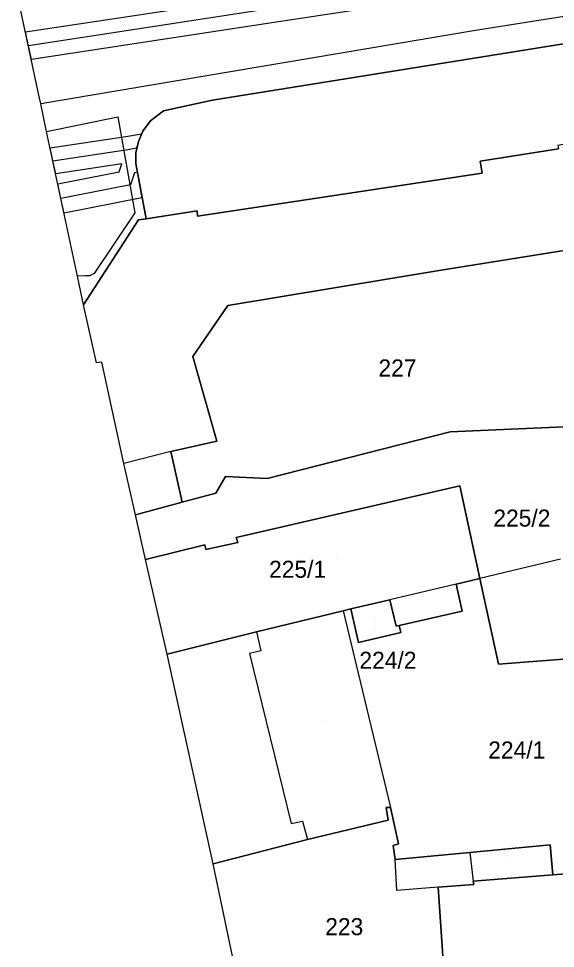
# Model space of a CAD drawing. Extents: x -263423 to -261326, y -1240067 to -1237864.
# Drawn here: x -263351.9 to -263289, y -1239832.2 to -1239723.2 of the extents above; entities that cross this region are included whole.
import ezdxf

# ---------------------------------------------------------------- set-up
doc = ezdxf.new("R2010")
doc.units = 0
for name, color, linetype in [('body_kn', 7, 'Continuous'), ('katuz_linie', 7, 'Continuous'), ('kladpar_druhypozemkov', 7, 'Continuous'), ('kladpar_hranice', 7, 'Continuous'), ('kladpar_parcelnecisla', 7, 'Continuous'), ('kladpar_plochy', 7, 'Continuous'), ('kladpar_sipky', 7, 'Continuous'), ('linie', 7, 'Continuous'), ('tarchy_linie', 7, 'Continuous'), ('zappar_hrandruhpozemk', 7, 'Continuous'), ('znacky', 7, 'Continuous'), ('zuob_linie', 7, 'Continuous'), ('zuob_plochy', 7, 'Continuous')]:
    doc.layers.add(name, color=color, linetype=linetype)

msp = doc.modelspace()

# ---------------------------------------------------------------- linework, layer by layer
at = {"layer": 'body_kn'}
for p, q in [((-263321.97, -1239723.64), (-263321.97, -1239723.64)), ((-263351.13, -1239724.74), (-263351.13, -1239724.74)), ((-263298.33, -1239724.57), (-263298.33, -1239724.57)), ((-263350.78, -1239726.36), (-263350.78, -1239726.36)), ((-263350.44, -1239727.98), (-263350.44, -1239727.98)), ((-263349.43, -1239732.71), (-263349.43, -1239732.71)), ((-263349.42, -1239732.78), (-263349.42, -1239732.78)), ((-263349.33, -1239733.18), (-263349.33, -1239733.18)), ((-263329.18, -1239732.73), (-263329.18, -1239732.73)), ((-263334.96, -1239734), (-263334.96, -1239734)), ((-263340.3, -1239734.7), (-263340.3, -1239734.7)), ((-263336.48, -1239735.15), (-263336.48, -1239735.15)), ((-263348.65, -1239736.39), (-263348.65, -1239736.39)), ((-263348.65, -1239736.39), (-263348.65, -1239736.39)), ((-263337.37, -1239736.35), (-263337.37, -1239736.35)), ((-263339.37, -1239736.98), (-263339.37, -1239736.98)), ((-263337.88, -1239737.56), (-263337.88, -1239737.56)), ((-263337.52, -1239736.66), (-263337.52, -1239736.66)), ((-263348.24, -1239738.33), (-263348.24, -1239738.33)), ((-263348.24, -1239738.33), (-263348.24, -1239738.33)), ((-263339.12, -1239738.52), (-263339.12, -1239738.52)), ((-263338.09, -1239738.34), (-263338.09, -1239738.34)), ((-263338.2, -1239738.9), (-263338.2, -1239738.9)), ((-263347.91, -1239739.86), (-263347.91, -1239739.86)), ((-263347.91, -1239739.86), (-263347.91, -1239739.86)), ((-263339.82, -1239740.18), (-263339.82, -1239740.18)), ((-263338.19, -1239740.17), (-263338.19, -1239740.17)), ((-263297.81, -1239739.89), (-263297.81, -1239739.89)), ((-263347.59, -1239741.38), (-263347.59, -1239741.38)), ((-263340.14, -1239741.14), (-263340.14, -1239741.14)), ((-263338.33, -1239741.26), (-263338.33, -1239741.26)), ((-263338.03, -1239741.2), (-263338.03, -1239741.2)), ((-263338.03, -1239741.2), (-263338.03, -1239741.2)), ((-263297.55, -1239741.29), (-263297.55, -1239741.29)), ((-263347.36, -1239742.44), (-263347.36, -1239742.44)), ((-263347.34, -1239742.55), (-263347.34, -1239742.55)), ((-263338.81, -1239742.66), (-263338.81, -1239742.66)), ((-263346.97, -1239744.27), (-263346.97, -1239744.27)), ((-263337.47, -1239744.18), (-263337.47, -1239744.18)), ((-263346.61, -1239745.97), (-263346.61, -1239745.97)), ((-263338.32, -1239745.95), (-263338.32, -1239745.95)), ((-263331.01, -1239745.69), (-263331.01, -1239745.69)), ((-263337.87, -1239746.78), (-263337.87, -1239746.78)), ((-263336.98, -1239746.65), (-263336.98, -1239746.65)), ((-263330.95, -1239746.33), (-263330.95, -1239746.33)), ((-263302.37, -1239752.66), (-263302.37, -1239752.66)), ((-263345.04, -1239753.37), (-263345.04, -1239753.37)), ((-263344.09, -1239753.33), (-263344.09, -1239753.33)), ((-263343.58, -1239753.33), (-263343.58, -1239753.33)), ((-263343.07, -1239753.07), (-263343.07, -1239753.07)), ((-263344.32, -1239756.73), (-263344.32, -1239756.73)), ((-263327.38, -1239756.81), (-263327.38, -1239756.81)), ((-263342.81, -1239763.52), (-263342.81, -1239763.52)), ((-263342.17, -1239763.44), (-263342.17, -1239763.44)), ((-263331.5, -1239762.79), (-263331.5, -1239762.79)), ((-263301.33, -1239771.61), (-263301.33, -1239771.61)), ((-263328.7, -1239772.71), (-263328.7, -1239772.71)), ((-263334.1, -1239773.92), (-263334.1, -1239773.92)), ((-263334.1, -1239773.92), (-263334.1, -1239773.92)), ((-263339.59, -1239775.32), (-263339.59, -1239775.32)), ((-263327.68, -1239776.84), (-263327.68, -1239776.84)), ((-263322.79, -1239777.09), (-263322.79, -1239777.09)), ((-263328.82, -1239778.81), (-263328.82, -1239778.81)), ((-263300.18, -1239777.96), (-263300.18, -1239777.96)), ((-263300.18, -1239777.96), (-263300.18, -1239777.96)), ((-263332.76, -1239779.86), (-263332.76, -1239779.86)), ((-263338.22, -1239781.36), (-263338.22, -1239781.36)), ((-263326.4, -1239784.02), (-263326.4, -1239784.02)), ((-263330.09, -1239784.85), (-263330.09, -1239784.85)), ((-263329.96, -1239785.42), (-263329.96, -1239785.42)), ((-263326.21, -1239784.59), (-263326.21, -1239784.59)), ((-263337.06, -1239786.57), (-263337.06, -1239786.57)), ((-263300.62, -1239789.49), (-263300.62, -1239789.49)), ((-263300.62, -1239789.49), (-263300.62, -1239789.49)), ((-263297.82, -1239788.83), (-263297.82, -1239788.83)), ((-263297.82, -1239788.83), (-263297.82, -1239788.83)), ((-263308.38, -1239791.3), (-263308.38, -1239791.3)), ((-263313.88, -1239792.59), (-263313.88, -1239792.59)), ((-263313.88, -1239792.59), (-263313.88, -1239792.59)), ((-263312.98, -1239792.38), (-263312.98, -1239792.38)), ((-263312.98, -1239792.38), (-263312.98, -1239792.38)), ((-263299.91, -1239792.65), (-263299.91, -1239792.65)), ((-263324.04, -1239795.08), (-263324.04, -1239795.08)), ((-263324.04, -1239795.08), (-263324.04, -1239795.08)), ((-263307.65, -1239794.39), (-263307.65, -1239794.39)), ((-263307.3, -1239794.32), (-263307.3, -1239794.32)), ((-263307.1, -1239795.13), (-263307.1, -1239795.13)), ((-263312.05, -1239796.33), (-263312.05, -1239796.33)), ((-263323.53, -1239797.3), (-263323.53, -1239797.3)), ((-263334.53, -1239797.69), (-263334.53, -1239797.69)), ((-263324.87, -1239797.62), (-263324.87, -1239797.62)), ((-263295.65, -1239798.87), (-263295.65, -1239798.87)), ((-263308.84, -1239815.67), (-263308.84, -1239815.67)), ((-263308.33, -1239815.67), (-263308.33, -1239815.67)), ((-263308.59, -1239817.13), (-263308.59, -1239817.13)), ((-263308.59, -1239817.13), (-263308.59, -1239817.13)), ((-263319.95, -1239817.52), (-263319.95, -1239817.52)), ((-263318.62, -1239817.27), (-263318.62, -1239817.27)), ((-263318.05, -1239819.43), (-263318.05, -1239819.43)), ((-263308.01, -1239820.12), (-263308.01, -1239820.12)), ((-263307.38, -1239819.93), (-263307.38, -1239819.93)), ((-263289.59, -1239820.04), (-263289.59, -1239820.04)), ((-263298.99, -1239820.94), (-263298.99, -1239820.94)), ((-263298.99, -1239820.94), (-263298.99, -1239820.94)), ((-263329.12, -1239822.25), (-263329.12, -1239822.25)), ((-263307.76, -1239821.77), (-263307.76, -1239821.77)), ((-263289.27, -1239823.54), (-263289.27, -1239823.54)), ((-263298.61, -1239824.31), (-263298.61, -1239824.31)), ((-263298.54, -1239824.69), (-263298.54, -1239824.69)), ((-263307.58, -1239825.39), (-263307.58, -1239825.39)), ((-263302.73, -1239825.01), (-263302.73, -1239825.01)), ((-263302.73, -1239825.01), (-263302.73, -1239825.01))]:
    msp.add_line(p, q, dxfattribs=at)
at = {"layer": 'katuz_linie'}
msp.add_lwpolyline([(-263326.67, -1239834.01), (-263329.12, -1239822.25), (-263334.53, -1239797.69), (-263337.06, -1239786.57), (-263338.22, -1239781.36), (-263339.59, -1239775.32), (-263342.17, -1239763.44), (-263342.81, -1239763.52), (-263344.32, -1239756.73), (-263345.04, -1239753.37), (-263347.36, -1239742.44), (-263348.65, -1239736.39), (-263349.33, -1239733.18), (-263349.42, -1239732.78), (-263349.43, -1239732.71), (-263351.94, -1239720.93)], dxfattribs=at)
at = {"layer": 'kladpar_druhypozemkov'}
for p, q in [((-263307.3, -1239762.53), (-263307.3, -1239762.53)), ((-263291.91, -1239780.06), (-263291.91, -1239780.06)), ((-263318.7, -1239786.33), (-263318.7, -1239786.33)), ((-263310.09, -1239793.44), (-263310.09, -1239793.44)), ((-263316.3, -1239805.61), (-263316.3, -1239805.61)), ((-263293.38, -1239807.65), (-263293.38, -1239807.65)), ((-263294.8, -1239822.11), (-263294.8, -1239822.11)), ((-263313.4, -1239827.93), (-263313.4, -1239827.93))]:
    msp.add_line(p, q, dxfattribs=at)
at = {"layer": 'kladpar_hranice'}
for points in [[(-263239.86, -1239718.63), (-263283.16, -1239725.32), (-263287.03, -1239725.96), (-263329.18, -1239732.73), (-263334.96, -1239734), (-263336.48, -1239735.15), (-263337.37, -1239736.35), (-263337.88, -1239737.56), (-263338.2, -1239738.9), (-263338.19, -1239740.17), (-263336.98, -1239746.65), (-263337.87, -1239746.78), (-263344.32, -1239756.73), (-263345.04, -1239753.37), (-263347.36, -1239742.44), (-263348.65, -1239736.39), (-263349.33, -1239733.18), (-263349.42, -1239732.78), (-263349.43, -1239732.71), (-263351.94, -1239720.93)], [(-263229.18, -1239729.68), (-263235.21, -1239730.63), (-263235.15, -1239731.14), (-263268.35, -1239736.31), (-263268.73, -1239735.29), (-263277.56, -1239736.63), (-263277.68, -1239736.25), (-263281.37, -1239736.83), (-263285.24, -1239737.4), (-263288.67, -1239738.04), (-263288.6, -1239738.42), (-263297.81, -1239739.89), (-263297.55, -1239741.29), (-263330.95, -1239746.33), (-263331.01, -1239745.69), (-263336.98, -1239746.65), (-263338.19, -1239740.17), (-263338.2, -1239738.9), (-263337.88, -1239737.56), (-263337.37, -1239736.35), (-263336.48, -1239735.15), (-263334.96, -1239734), (-263329.18, -1239732.73), (-263287.03, -1239725.96)], [(-263286.75, -1239750.18), (-263302.37, -1239752.66), (-263327.38, -1239756.81), (-263331.5, -1239762.79), (-263328.7, -1239772.71), (-263334.1, -1239773.92), (-263332.76, -1239779.86), (-263338.22, -1239781.36), (-263339.59, -1239775.32), (-263342.17, -1239763.44), (-263342.81, -1239763.52), (-263344.32, -1239756.73), (-263337.87, -1239746.78), (-263336.98, -1239746.65), (-263331.01, -1239745.69), (-263330.95, -1239746.33), (-263297.55, -1239741.29), (-263297.81, -1239739.89), (-263288.6, -1239738.42)], [(-263286.75, -1239750.18), (-263285.73, -1239756.66), (-263284.57, -1239764.92), (-263283.74, -1239770.39), (-263287.93, -1239771.03), (-263301.33, -1239771.61), (-263322.79, -1239777.09), (-263327.68, -1239776.84), (-263328.82, -1239778.81), (-263332.76, -1239779.86), (-263334.1, -1239773.92), (-263328.7, -1239772.71), (-263331.5, -1239762.79), (-263327.38, -1239756.81), (-263302.37, -1239752.66), (-263286.75, -1239750.18)], [(-263287.93, -1239771.03), (-263286.14, -1239782.21), (-263281.44, -1239781.51), (-263280.74, -1239787.8), (-263279.84, -1239797.66), (-263295.65, -1239798.87), (-263297.82, -1239788.83), (-263300.18, -1239777.96), (-263326.4, -1239784.02), (-263326.21, -1239784.59), (-263329.96, -1239785.42), (-263330.09, -1239784.85), (-263337.06, -1239786.57), (-263338.22, -1239781.36), (-263332.76, -1239779.86), (-263328.82, -1239778.81), (-263327.68, -1239776.84), (-263322.79, -1239777.09), (-263301.33, -1239771.61), (-263287.93, -1239771.03)], [(-263300.18, -1239777.96), (-263297.82, -1239788.83), (-263300.62, -1239789.49), (-263299.91, -1239792.65), (-263307.3, -1239794.32), (-263307.65, -1239794.39), (-263308.38, -1239791.3), (-263312.98, -1239792.38), (-263313.88, -1239792.59), (-263324.04, -1239795.08), (-263334.53, -1239797.69), (-263337.06, -1239786.57), (-263330.09, -1239784.85), (-263329.96, -1239785.42), (-263326.21, -1239784.59), (-263326.4, -1239784.02), (-263300.18, -1239777.96)], [(-263279.49, -1239822.83), (-263289.27, -1239823.54), (-263289.59, -1239820.04), (-263298.99, -1239820.94), (-263307.76, -1239821.77), (-263308.01, -1239820.12), (-263307.38, -1239819.93), (-263308.33, -1239815.67), (-263308.84, -1239815.67), (-263308.59, -1239817.13), (-263318.05, -1239819.43), (-263329.12, -1239822.25), (-263334.53, -1239797.69), (-263324.04, -1239795.08), (-263313.88, -1239792.59), (-263312.98, -1239792.38), (-263312.05, -1239796.33), (-263307.1, -1239795.13), (-263307.3, -1239794.32), (-263299.91, -1239792.65), (-263300.62, -1239789.49), (-263297.82, -1239788.83)], [(-263297.82, -1239788.83), (-263295.65, -1239798.87), (-263279.84, -1239797.66)], [(-263312.98, -1239792.38), (-263308.38, -1239791.3), (-263307.65, -1239794.39), (-263307.3, -1239794.32), (-263307.1, -1239795.13), (-263312.05, -1239796.33), (-263312.98, -1239792.38)], [(-263302.03, -1239835.38), (-263302.73, -1239825.01), (-263298.54, -1239824.69), (-263298.61, -1239824.31), (-263289.27, -1239823.54), (-263279.49, -1239822.83), (-263279.49, -1239823.28), (-263275.81, -1239822.96), (-263276.33, -1239815.9), (-263264.9, -1239815.07), (-263264.44, -1239821.93), (-263251.55, -1239820.91), (-263251.81, -1239815.89), (-263249.34, -1239815.69), (-263249.34, -1239815.19), (-263245.27, -1239814.86)], [(-263308.59, -1239817.13), (-263308.84, -1239815.67), (-263308.33, -1239815.67), (-263307.38, -1239819.93), (-263308.01, -1239820.12), (-263307.76, -1239821.77), (-263298.99, -1239820.94), (-263289.59, -1239820.04), (-263289.27, -1239823.54), (-263298.61, -1239824.31), (-263298.54, -1239824.69), (-263302.73, -1239825.01), (-263302.03, -1239835.38)], [(-263326.67, -1239834.01), (-263329.12, -1239822.25), (-263318.05, -1239819.43), (-263308.59, -1239817.13)]]:
    msp.add_lwpolyline(points, dxfattribs=at)
at = {"layer": 'kladpar_plochy'}
for points in [[(-263239.86, -1239718.63), (-263283.16, -1239725.32), (-263287.03, -1239725.96), (-263329.18, -1239732.73), (-263334.96, -1239734), (-263336.48, -1239735.15), (-263337.37, -1239736.35), (-263337.88, -1239737.56), (-263338.2, -1239738.9), (-263338.19, -1239740.17), (-263336.98, -1239746.65), (-263337.87, -1239746.78), (-263344.32, -1239756.73), (-263345.04, -1239753.37), (-263347.36, -1239742.44), (-263348.65, -1239736.39), (-263349.33, -1239733.18), (-263349.42, -1239732.78), (-263349.43, -1239732.71), (-263351.94, -1239720.93)], [(-263288.6, -1239738.42), (-263297.81, -1239739.89), (-263297.55, -1239741.29), (-263330.95, -1239746.33), (-263331.01, -1239745.69), (-263336.98, -1239746.65), (-263338.19, -1239740.17), (-263338.2, -1239738.9), (-263337.88, -1239737.56), (-263337.37, -1239736.35), (-263336.48, -1239735.15), (-263334.96, -1239734), (-263329.18, -1239732.73), (-263287.03, -1239725.96)], [(-263286.75, -1239750.18), (-263302.37, -1239752.66), (-263327.38, -1239756.81), (-263331.5, -1239762.79), (-263328.7, -1239772.71), (-263334.1, -1239773.92), (-263332.76, -1239779.86), (-263338.22, -1239781.36), (-263339.59, -1239775.32), (-263342.17, -1239763.44), (-263342.81, -1239763.52), (-263344.32, -1239756.73), (-263337.87, -1239746.78), (-263336.98, -1239746.65), (-263331.01, -1239745.69), (-263330.95, -1239746.33), (-263297.55, -1239741.29), (-263297.81, -1239739.89), (-263288.6, -1239738.42)], [(-263279.49, -1239822.83), (-263289.27, -1239823.54), (-263289.59, -1239820.04), (-263298.99, -1239820.94), (-263307.76, -1239821.77), (-263308.01, -1239820.12), (-263307.38, -1239819.93), (-263308.33, -1239815.67), (-263308.84, -1239815.67), (-263308.59, -1239817.13), (-263318.05, -1239819.43), (-263329.12, -1239822.25), (-263334.53, -1239797.69), (-263324.04, -1239795.08), (-263313.88, -1239792.59), (-263312.98, -1239792.38), (-263312.05, -1239796.33), (-263307.1, -1239795.13), (-263307.3, -1239794.32), (-263299.91, -1239792.65), (-263300.62, -1239789.49), (-263297.82, -1239788.83), (-263295.65, -1239798.87), (-263279.84, -1239797.66)], [(-263302.03, -1239835.38), (-263302.73, -1239825.01), (-263298.54, -1239824.69), (-263298.61, -1239824.31), (-263289.27, -1239823.54), (-263279.49, -1239822.83), (-263279.49, -1239823.28), (-263275.81, -1239822.96), (-263276.33, -1239815.9), (-263264.9, -1239815.07), (-263264.44, -1239821.93), (-263251.55, -1239820.91), (-263251.81, -1239815.89), (-263249.34, -1239815.69), (-263249.34, -1239815.19), (-263245.27, -1239814.86), (-263245.21, -1239815.44), (-263242.42, -1239815.18), (-263242.09, -1239820.14), (-263226.92, -1239818.86)], [(-263326.67, -1239834.01), (-263329.12, -1239822.25), (-263318.05, -1239819.43), (-263308.59, -1239817.13), (-263308.84, -1239815.67), (-263308.33, -1239815.67), (-263307.38, -1239819.93), (-263308.01, -1239820.12), (-263307.76, -1239821.77), (-263298.99, -1239820.94), (-263289.59, -1239820.04), (-263289.27, -1239823.54), (-263298.61, -1239824.31), (-263298.54, -1239824.69), (-263302.73, -1239825.01), (-263302.03, -1239835.38)]]:
    msp.add_lwpolyline(points, dxfattribs=at)
for points in [[(-263286.75, -1239750.18), (-263285.73, -1239756.66), (-263284.57, -1239764.92), (-263283.74, -1239770.39), (-263287.93, -1239771.03), (-263301.33, -1239771.61), (-263322.79, -1239777.09), (-263327.68, -1239776.84), (-263328.82, -1239778.81), (-263332.76, -1239779.86), (-263334.1, -1239773.92), (-263328.7, -1239772.71), (-263331.5, -1239762.79), (-263327.38, -1239756.81), (-263302.37, -1239752.66)], [(-263287.93, -1239771.03), (-263286.14, -1239782.21), (-263281.44, -1239781.51), (-263280.74, -1239787.8), (-263279.84, -1239797.66), (-263295.65, -1239798.87), (-263297.82, -1239788.83), (-263300.18, -1239777.96), (-263326.4, -1239784.02), (-263326.21, -1239784.59), (-263329.96, -1239785.42), (-263330.09, -1239784.85), (-263337.06, -1239786.57), (-263338.22, -1239781.36), (-263332.76, -1239779.86), (-263328.82, -1239778.81), (-263327.68, -1239776.84), (-263322.79, -1239777.09), (-263301.33, -1239771.61)], [(-263300.18, -1239777.96), (-263297.82, -1239788.83), (-263300.62, -1239789.49), (-263299.91, -1239792.65), (-263307.3, -1239794.32), (-263307.65, -1239794.39), (-263308.38, -1239791.3), (-263312.98, -1239792.38), (-263313.88, -1239792.59), (-263324.04, -1239795.08), (-263334.53, -1239797.69), (-263337.06, -1239786.57), (-263330.09, -1239784.85), (-263329.96, -1239785.42), (-263326.21, -1239784.59), (-263326.4, -1239784.02)], [(-263312.98, -1239792.38), (-263308.38, -1239791.3), (-263307.65, -1239794.39), (-263307.3, -1239794.32), (-263307.1, -1239795.13), (-263312.05, -1239796.33)]]:
    msp.add_lwpolyline(points, close=True, dxfattribs=at)
at = {"layer": 'kladpar_sipky'}
msp.add_line((-263310.09, -1239794.89), (-263310.09, -1239794.89), dxfattribs=at)
at = {"layer": 'linie'}
msp.add_lwpolyline([(-263326.67, -1239834.01), (-263329.12, -1239822.25), (-263334.53, -1239797.69), (-263337.06, -1239786.57), (-263338.22, -1239781.36), (-263339.59, -1239775.32), (-263342.17, -1239763.44), (-263342.81, -1239763.52), (-263344.32, -1239756.73), (-263345.04, -1239753.37), (-263347.36, -1239742.44), (-263348.65, -1239736.39), (-263349.33, -1239733.18), (-263349.42, -1239732.78), (-263349.43, -1239732.71), (-263351.94, -1239720.93)], dxfattribs=at)
at = {"layer": 'tarchy_linie'}
for points in [[(-263229.84, -1239709.68), (-263275.95, -1239716.62), (-263321.97, -1239723.64), (-263350.44, -1239727.98), (-263350.78, -1239726.36), (-263351.13, -1239724.74), (-263322.47, -1239720.38), (-263276.45, -1239713.36), (-263230.88, -1239706.5), (-263188.22, -1239700.5)], [(-263185.2, -1239701.74), (-263230.36, -1239708.08), (-263276.2, -1239715), (-263322.22, -1239722), (-263350.78, -1239726.36)], [(-263348.24, -1239738.33), (-263339.37, -1239736.98), (-263337.52, -1239736.66), (-263337.88, -1239737.56), (-263338.09, -1239738.34), (-263338.2, -1239738.9), (-263338.19, -1239740.17), (-263338.03, -1239741.2), (-263337.47, -1239744.18), (-263346.61, -1239745.97), (-263346.97, -1239744.27), (-263347.34, -1239742.55), (-263340.14, -1239741.14), (-263339.82, -1239740.18), (-263347.59, -1239741.38), (-263347.91, -1239739.86), (-263348.24, -1239738.33)], [(-263347.91, -1239739.86), (-263339.12, -1239738.52), (-263338.09, -1239738.34)], [(-263338.03, -1239741.2), (-263338.33, -1239741.26), (-263338.81, -1239742.66), (-263346.97, -1239744.27)]]:
    msp.add_lwpolyline(points, dxfattribs=at)
at = {"layer": 'zappar_hrandruhpozemk'}
for p, q in [((-263221.65, -1239712.39), (-263298.33, -1239724.57)), ((-263298.33, -1239724.57), (-263349.33, -1239733.18)), ((-263348.65, -1239736.39), (-263340.3, -1239734.7)), ((-263334.1, -1239773.92), (-263339.59, -1239775.32)), ((-263288.36, -1239786.54), (-263297.82, -1239788.83)), ((-263300.62, -1239789.49), (-263308.38, -1239791.3)), ((-263313.88, -1239792.59), (-263308.33, -1239815.67)), ((-263324.87, -1239797.62), (-263319.95, -1239817.52)), ((-263298.99, -1239820.94), (-263298.61, -1239824.31)), ((-263307.58, -1239825.39), (-263307.76, -1239821.77)), ((-263302.73, -1239825.01), (-263307.58, -1239825.39))]:
    msp.add_line(p, q, dxfattribs=at)
for points in [[(-263340.3, -1239734.7), (-263338.32, -1239745.95), (-263343.07, -1239753.07), (-263343.58, -1239753.33), (-263344.09, -1239753.33), (-263345.04, -1239753.37)], [(-263324.04, -1239795.08), (-263323.53, -1239797.3), (-263324.87, -1239797.62)], [(-263319.95, -1239817.52), (-263318.62, -1239817.27), (-263318.05, -1239819.43)]]:
    msp.add_lwpolyline(points, dxfattribs=at)
at = {"layer": 'znacky'}
msp.add_line((-263314.66, -1239786.45), (-263314.66, -1239786.45), dxfattribs=at)
at = {"layer": 'zuob_linie'}
msp.add_lwpolyline([(-263326.67, -1239834.01), (-263329.12, -1239822.25), (-263334.53, -1239797.69), (-263337.06, -1239786.57), (-263338.22, -1239781.36), (-263339.59, -1239775.32), (-263342.17, -1239763.44), (-263342.81, -1239763.52), (-263344.32, -1239756.73), (-263345.04, -1239753.37), (-263347.36, -1239742.44), (-263348.65, -1239736.39), (-263349.33, -1239733.18), (-263349.42, -1239732.78), (-263349.43, -1239732.71), (-263351.94, -1239720.93)], dxfattribs=at)
at = {"layer": 'zuob_plochy'}
msp.add_lwpolyline([(-263326.67, -1239834.01), (-263329.12, -1239822.25), (-263334.53, -1239797.69), (-263337.06, -1239786.57), (-263338.22, -1239781.36), (-263339.59, -1239775.32), (-263342.17, -1239763.44), (-263342.81, -1239763.52), (-263344.32, -1239756.73), (-263345.04, -1239753.37), (-263347.36, -1239742.44), (-263348.65, -1239736.39), (-263349.33, -1239733.18), (-263349.42, -1239732.78), (-263349.43, -1239732.71), (-263351.94, -1239720.93)], dxfattribs=at)

# ---------------------------------------------------------------- texts
at = {"layer": 'kladpar_parcelnecisla'}
for s, p in [('227', (-263309.73, -1239765.13)), ('225/2', (-263296.25, -1239782.73)), ('225/1', (-263322.56, -1239788.73)), ('224/2', (-263311.96, -1239799.4)), ('224/1', (-263296.85, -1239809.92)), ('223', (-263315.97, -1239830.63))]:
    msp.add_text(s, height=2, dxfattribs=at).set_placement(p)

doc.saveas('drawing.dxf')
